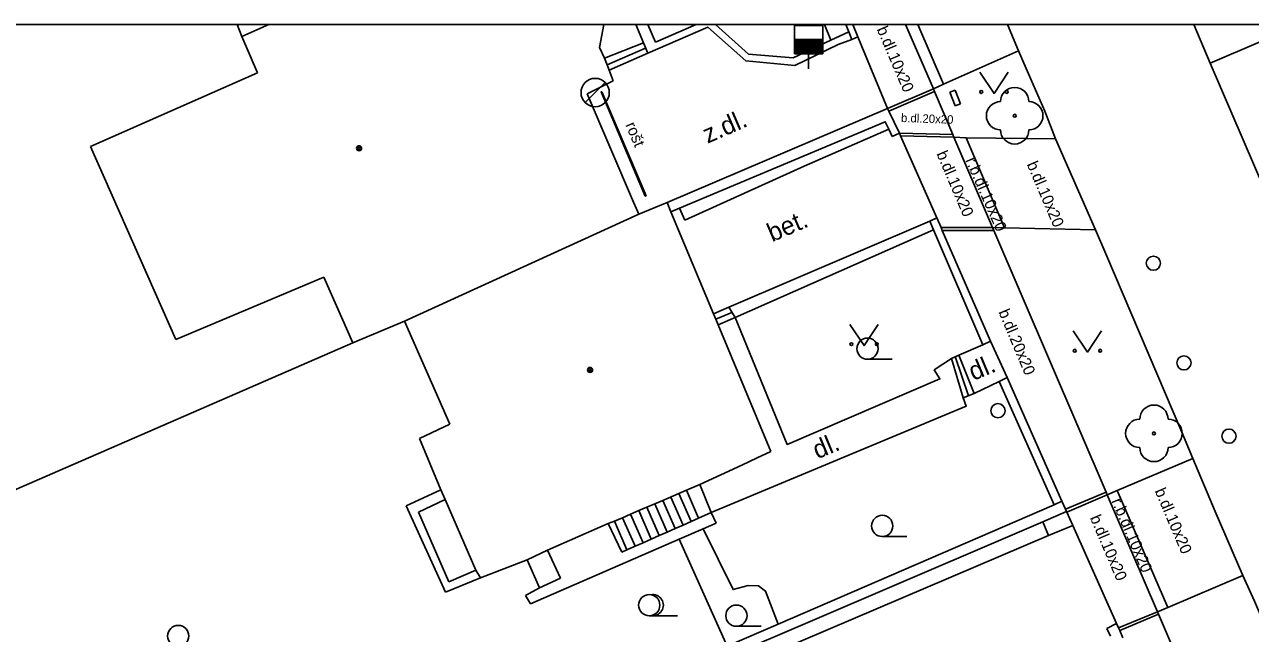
# Model space of a CAD drawing. Extents: x -600309 to -598967, y -1161267 to -1160292.
# Drawn here: x -599866.65 to -599823.34, y -1160313.86 to -1160292.35 of the extents above; entities that cross this region are included whole.
import ezdxf

# ---------------------------------------------------------------- set-up
doc = ezdxf.new("R2010")
doc.units = 0
for name, color, linetype in [('Level 10', 7, 'Continuous'), ('Level 11', 7, 'Continuous'), ('Level 21', 7, 'Continuous'), ('Level 22', 7, 'Continuous'), ('Level 24', 7, 'Continuous'), ('Level 27', 7, 'Continuous'), ('Level 28', 7, 'Continuous'), ('Level 31', 7, 'Continuous'), ('Level 36', 7, 'Continuous'), ('Level 39', 7, 'Continuous'), ('Level 40', 7, 'Continuous'), ('Level 42', 7, 'Continuous'), ('Level 5', 7, 'Continuous'), ('Level 51', 7, 'Continuous'), ('Level 7', 7, 'Continuous'), ('Level 8', 7, 'Continuous'), ('Vrstva 63', 7, 'Continuous')]:
    doc.layers.add(name, color=color, linetype=linetype)

msp = doc.modelspace()

# ---------------------------------------------------------------- linework, layer by layer
at = {"layer": 'Level 10'}
msp.add_lwpolyline([(-599817.17, -1160326.76), (-599823.2, -1160312.72), (-599823.61, -1160311.81), (-599824.59, -1160309.55), (-599825.38, -1160307.68), (-599825.76, -1160306.75), (-599828.45, -1160300.45), (-599828.82, -1160299.6), (-599830.23, -1160296.39), (-599830.61, -1160295.41), (-599831.26, -1160293.9), (-599831.53, -1160293.28), (-599831.9276, -1160292.3474)], dxfattribs=at)
at = {"layer": 'Level 11'}
for p, q in [((-599859.1328, -1160292.3474), (-599858.97, -1160292.77)), ((-599844.6239, -1160292.3474), (-599844.36, -1160292.97)), ((-599844.36, -1160292.97), (-599842.9174, -1160292.3474)), ((-599838.3899, -1160292.3474), (-599838.16, -1160292.9)), ((-599835.5233, -1160292.3474), (-599834.54, -1160294.62)), ((-599835.0959, -1160292.3474), (-599834.19, -1160294.45)), ((-599825.344, -1160292.3474), (-599824.76, -1160293.71))]:
    msp.add_line(p, q, dxfattribs=at)
for points in [[(-599842.2387, -1160292.3474), (-599841.07, -1160293.39), (-599839.49, -1160293.53), (-599838.16, -1160292.9), (-599837.53, -1160292.6)], [(-599844.78, -1160293), (-599846.16, -1160293.54)], [(-599844.71, -1160293.18), (-599846.07, -1160293.77)], [(-599822.97, -1160292.95), (-599824.76, -1160293.71)], [(-599844.63, -1160293.36), (-599846, -1160293.96)], [(-599833.38, -1160296.35), (-599833.82, -1160296.33), (-599833.86, -1160296.23), (-599834.5, -1160294.71), (-599834.54, -1160294.62), (-599834.19, -1160294.45), (-599831.53, -1160293.28)], [(-599824.76, -1160293.71), (-599818.93, -1160307.25), (-599818.23, -1160308.94)], [(-599846.25, -1160294.72), (-599846.28, -1160294.73), (-599844.72, -1160298.41), (-599844.69, -1160298.4)], [(-599834.54, -1160294.62), (-599836.16, -1160295.32)], [(-599834.5, -1160294.71), (-599836.12, -1160295.41)], [(-599843.32, -1160299.26), (-599839.11, -1160297.35), (-599836.11, -1160296.05)], [(-599835.74, -1160296.19), (-599833.86, -1160296.23)], [(-599833.82, -1160296.33), (-599835.7, -1160296.28)], [(-599833.82, -1160296.33), (-599832.45, -1160299.52)], [(-599833.38, -1160296.35), (-599832.03, -1160299.53)], [(-599830.23, -1160296.39), (-599833.38, -1160296.35)], [(-599843.32, -1160299.26), (-599843.51, -1160298.83)], [(-599834.54, -1160299.6), (-599841.54, -1160302.7)], [(-599832.45, -1160299.52), (-599834.27, -1160299.52)], [(-599832.41, -1160299.62), (-599834.23, -1160299.62)], [(-599832.45, -1160299.52), (-599832.41, -1160299.62), (-599828.44, -1160308.87), (-599828.4, -1160308.96), (-599828.05, -1160308.81), (-599825.38, -1160307.68)], [(-599828.82, -1160299.6), (-599832.03, -1160299.53), (-599832.45, -1160299.52)], [(-599841.77, -1160302.33), (-599842.31, -1160302.57)], [(-599841.66, -1160302.52), (-599842.23, -1160302.76)], [(-599841.54, -1160302.7), (-599842.15, -1160302.96)], [(-599841.54, -1160302.7), (-599839.71, -1160307.18), (-599834.31, -1160304.87), (-599834.51, -1160304.55), (-599833.9, -1160304.14)], [(-599833.9, -1160304.14), (-599833.64, -1160304.03), (-599832.8, -1160303.66)], [(-599833.1, -1160305.38), (-599833.64, -1160304.03)], [(-599833.49, -1160305.54), (-599833.9, -1160304.14)], [(-599833.3, -1160305.46), (-599833.77, -1160304.08)], [(-599832.22, -1160304.96), (-599833.1, -1160305.38)], [(-599833.49, -1160305.54), (-599833.38, -1160305.83), (-599842.39, -1160309.59)], [(-599833.1, -1160305.38), (-599833.49, -1160305.54)], [(-599842.84, -1160309.79), (-599843.26, -1160308.8)], [(-599844.1, -1160309.16), (-599843.66, -1160310.15)], [(-599843.82, -1160309.04), (-599843.38, -1160310.03)], [(-599843.53, -1160308.92), (-599843.1, -1160309.9)], [(-599828.44, -1160308.87), (-599829.87, -1160309.47)], [(-599828.4, -1160308.96), (-599829.83, -1160309.57)], [(-599828.4, -1160308.96), (-599826.63, -1160313.09)], [(-599828.05, -1160308.81), (-599826.26, -1160312.94)], [(-599845.24, -1160309.64), (-599844.8, -1160310.66)], [(-599844.95, -1160309.52), (-599844.51, -1160310.53)], [(-599844.67, -1160309.4), (-599844.23, -1160310.4)], [(-599844.38, -1160309.28), (-599843.95, -1160310.28)], [(-599845.81, -1160309.89), (-599845.37, -1160310.91)], [(-599845.53, -1160309.77), (-599845.08, -1160310.78)], [(-599830.47, -1160310.4), (-599843.48, -1160315.94)], [(-599842.68, -1160310.16), (-599841.62, -1160312.31), (-599841.09, -1160312.16), (-599840.72, -1160312.18), (-599840.47, -1160312.36), (-599840.03, -1160313.53)], [(-599826.26, -1160312.94), (-599823.61, -1160311.81)], [(-599826.63, -1160313.09), (-599828, -1160313.66)], [(-599826.63, -1160313.09), (-599826.26, -1160312.94)], [(-599820.22, -1160328.03), (-599826.59, -1160313.18), (-599826.63, -1160313.09)], [(-599826.59, -1160313.18), (-599827.96, -1160313.76)]]:
    msp.add_lwpolyline(points, dxfattribs=at)
at = {"layer": 'Level 21'}
msp.add_lwpolyline([(-599841.83, -1160314.31), (-599843.52, -1160310.53)], dxfattribs=at)
at = {"layer": 'Level 22'}
for centre in [(-599831.67, -1160295.57), (-599826.75, -1160306.79)]:
    msp.add_circle(centre, 0.05, dxfattribs=at)
for centre, start, end in [((-599831.67, -1160295.07), 0, 180), ((-599832.17, -1160295.57), 90, 270), ((-599831.17, -1160295.57), 270, 90), ((-599831.67, -1160296.07), 180, 0), ((-599826.75, -1160306.29), 0, 180), ((-599827.25, -1160306.79), 90, 270), ((-599826.25, -1160306.79), 270, 90), ((-599826.75, -1160307.29), 180, 0)]:
    msp.add_arc(centre, 0.5, start, end, dxfattribs=at)
at = {"layer": 'Level 24'}
for points in [[(-599846.25, -1160294.72), (-599844.69, -1160298.4)], [(-599833.96, -1160294.74), (-599833.77, -1160294.67)], [(-599833.77, -1160295.22), (-599833.96, -1160294.74)], [(-599833.77, -1160294.67), (-599833.58, -1160295.15)], [(-599833.58, -1160295.15), (-599833.77, -1160295.22)]]:
    msp.add_lwpolyline(points, dxfattribs=at)
at = {"layer": 'Level 27'}
msp.add_line((-599846.844, -1160295.103), (-599846.137, -1160294.396), dxfattribs=at)
msp.add_circle((-599846.49, -1160294.75), 0.5, dxfattribs=at)
at = {"layer": 'Level 28'}
for p, q in [((-599839.45, -1160292.88), (-599838.45, -1160292.88)), ((-599839.45, -1160292.93), (-599838.45, -1160292.93)), ((-599839.45, -1160292.98), (-599838.45, -1160292.98)), ((-599839.45, -1160293.03), (-599838.45, -1160293.03)), ((-599839.45, -1160293.08), (-599838.45, -1160293.08)), ((-599839.45, -1160293.13), (-599838.45, -1160293.13)), ((-599839.45, -1160293.18), (-599838.45, -1160293.18)), ((-599839.45, -1160293.23), (-599838.45, -1160293.23)), ((-599839.45, -1160293.28), (-599838.45, -1160293.28)), ((-599839.45, -1160293.33), (-599838.45, -1160293.33)), ((-599838.95, -1160293.38), (-599838.95, -1160293.91))]:
    msp.add_line(p, q, dxfattribs=at)
msp.add_lwpolyline([(-599839.45, -1160293.38), (-599838.45, -1160293.38), (-599838.45, -1160292.38), (-599839.45, -1160292.38)], close=True, dxfattribs=at)
for centre in [(-599826.77, -1160300.78), (-599825.69, -1160304.3), (-599824.1, -1160306.89)]:
    msp.add_circle(centre, 0.25, dxfattribs=at)
at = {"layer": 'Level 31'}
msp.add_circle((-599832.26, -1160305.99), 0.25, dxfattribs=at)
at = {"layer": 'Level 36'}
for p, q in [((-599836.87, -1160304.175), (-599835.995, -1160304.175)), ((-599836.35, -1160310.435), (-599835.475, -1160310.435)), ((-599844.58, -1160313.235), (-599843.58, -1160313.235)), ((-599841.5, -1160313.605), (-599840.625, -1160313.605))]:
    msp.add_line(p, q, dxfattribs=at)
for points in [[(-599832.9, -1160294.03), (-599832.4, -1160294.78), (-599831.9, -1160294.03)], [(-599837.49, -1160302.94), (-599836.99, -1160303.69), (-599836.49, -1160302.94)], [(-599829.6, -1160303.17), (-599829.1, -1160303.92), (-599828.6, -1160303.17)]]:
    msp.add_lwpolyline(points, dxfattribs=at)
for centre, radius in [((-599832.8502, -1160294.7298), 0.05), ((-599831.9508, -1160294.7298), 0.05), ((-599837.4402, -1160303.6398), 0.05), ((-599836.8701, -1160303.7999), 0.375), ((-599836.5408, -1160303.6398), 0.05), ((-599829.5502, -1160303.8698), 0.05), ((-599828.6508, -1160303.8698), 0.05), ((-599836.3501, -1160310.0599), 0.375), ((-599844.58, -1160312.8596), 0.375), ((-599841.5001, -1160313.2299), 0.375), ((-599861.22, -1160313.9499), 0.375)]:
    msp.add_circle(centre, radius, dxfattribs=at)
msp.add_arc((-599844.455, -1160312.8596), 0.375, 260.40593, 99.59407, dxfattribs=at)
at = {"layer": 'Level 39'}
for centre, radius in [((-599854.83, -1160296.7199), 0.09), ((-599854.83, -1160296.7199), 0.0398), ((-599846.67, -1160304.55), 0.09), ((-599846.67, -1160304.55), 0.0398)]:
    msp.add_circle(centre, radius, dxfattribs=at)
at = {"layer": 'Level 5'}
for p, q in [((-599858.9699, -1160292.77), (-599858.0139, -1160292.3474)), ((-599846.1826, -1160292.3474), (-599846.34, -1160293.1599))]:
    msp.add_line(p, q, dxfattribs=at)
for points in [[(-599858.42, -1160294.06), (-599858.9699, -1160292.77)], [(-599846.34, -1160293.1599), (-599846.1599, -1160293.54)], [(-599846.1599, -1160293.54), (-599846.07, -1160293.77), (-599846, -1160293.96), (-599845.85, -1160294.34)], [(-599864.32, -1160296.6599), (-599858.42, -1160294.06)], [(-599845.85, -1160294.34), (-599846.77, -1160294.8)], [(-599846.77, -1160294.8), (-599845.14, -1160298.62)], [(-599861.3, -1160303.4699), (-599864.32, -1160296.6599)], [(-599845.14, -1160298.62), (-599844.95, -1160299.05)], [(-599844.95, -1160299.05), (-599843.95, -1160298.64)], [(-599843.95, -1160298.64), (-599843.82, -1160298.96)], [(-599844.95, -1160299.05), (-599853.2199, -1160302.83)], [(-599843.82, -1160298.96), (-599842.31, -1160302.57), (-599842.23, -1160302.76), (-599842.15, -1160302.96), (-599840.28, -1160307.43)], [(-599856.08, -1160301.27), (-599861.3, -1160303.4699)], [(-599855.05, -1160303.59), (-599856.08, -1160301.27)], [(-599853.2199, -1160302.83), (-599855.05, -1160303.59)], [(-599851.63, -1160306.4699), (-599853.2199, -1160302.83)], [(-599852.7, -1160306.9699), (-599851.63, -1160306.4699)], [(-599851.94, -1160308.78), (-599852.7, -1160306.9699)], [(-599840.28, -1160307.43), (-599840.77, -1160307.66), (-599841.31, -1160307.91), (-599842.79, -1160308.6)], [(-599851.79, -1160309.13), (-599851.94, -1160308.78)], [(-599842.79, -1160308.6), (-599843.26, -1160308.8), (-599843.53, -1160308.92), (-599844.1, -1160309.16), (-599844.38, -1160309.28), (-599844.67, -1160309.4), (-599844.95, -1160309.52), (-599845.24, -1160309.64), (-599845.53, -1160309.77), (-599845.81, -1160309.89), (-599846.03, -1160309.98)], [(-599850.7, -1160311.62), (-599851.79, -1160309.13)], [(-599846.03, -1160309.98), (-599848.17, -1160310.92)], [(-599848.17, -1160310.92), (-599848.89, -1160311.26)], [(-599848.89, -1160311.26), (-599850.54, -1160311.89)], [(-599850.54, -1160311.89), (-599850.7, -1160311.62)]]:
    msp.add_lwpolyline(points, dxfattribs=at)
at = {"layer": 'Level 51'}
for points in [[(-599855.05, -1160303.59), (-599872.65, -1160311.25)], [(-599853.17, -1160309.35), (-599851.94, -1160308.78)], [(-599842.79, -1160308.6), (-599842.39, -1160309.59)], [(-599851.79, -1160309.13), (-599852.73, -1160309.57)], [(-599851.78, -1160312.4), (-599853.17, -1160309.35)], [(-599852.73, -1160309.57), (-599851.6599, -1160312.03)], [(-599842.39, -1160309.59), (-599842.84, -1160309.79), (-599843.1, -1160309.9), (-599843.38, -1160310.03), (-599843.66, -1160310.15), (-599843.95, -1160310.28), (-599844.23, -1160310.4), (-599844.51, -1160310.53), (-599844.8, -1160310.66), (-599845.08, -1160310.78), (-599845.37, -1160310.91), (-599845.55, -1160310.99)], [(-599842.39, -1160309.59), (-599842.21, -1160309.96)], [(-599842.21, -1160309.96), (-599842.68, -1160310.16), (-599843.52, -1160310.53), (-599848.78, -1160312.81)], [(-599845.55, -1160310.99), (-599846.03, -1160309.98)], [(-599848.17, -1160310.92), (-599847.7199, -1160311.9099)], [(-599848.46, -1160312.25), (-599848.89, -1160311.26)], [(-599851.6599, -1160312.03), (-599850.7, -1160311.62)], [(-599850.54, -1160311.89), (-599851.78, -1160312.4)], [(-599848.95, -1160312.52), (-599848.46, -1160312.25)], [(-599847.7199, -1160311.9099), (-599848.46, -1160312.25)], [(-599848.78, -1160312.81), (-599848.95, -1160312.52)]]:
    msp.add_lwpolyline(points, dxfattribs=at)
at = {"layer": 'Level 7'}
msp.add_line((-599837.21, -1160292.78), (-599837.3933, -1160292.3474), dxfattribs=at)
for points in [[(-599837.9, -1160293.05), (-599839.44, -1160293.79), (-599841.17, -1160293.63), (-599842.51, -1160292.44), (-599844.63, -1160293.36), (-599844.78, -1160293), (-599845.057, -1160292.3474)], [(-599837.6394, -1160292.3474), (-599837.53, -1160292.6), (-599837.42, -1160292.88)], [(-599837.9, -1160293.05), (-599837.42, -1160292.88)], [(-599837.42, -1160292.88), (-599837.21, -1160292.78)], [(-599843.95, -1160298.64), (-599836.16, -1160295.32), (-599836.12, -1160295.41), (-599835.74, -1160296.19)], [(-599843.82, -1160298.96), (-599843.51, -1160298.83), (-599836.24, -1160295.78), (-599836.11, -1160296.05), (-599836, -1160296.3)], [(-599835.74, -1160296.19), (-599836, -1160296.3)], [(-599834.42, -1160299.18), (-599834.67, -1160299.3)], [(-599832.52, -1160303.53), (-599834.23, -1160299.62), (-599834.27, -1160299.52), (-599834.42, -1160299.18)], [(-599841.77, -1160302.33), (-599834.67, -1160299.3)], [(-599834.67, -1160299.3), (-599834.54, -1160299.6), (-599832.8, -1160303.66)], [(-599841.54, -1160302.7), (-599841.77, -1160302.33)], [(-599832.52, -1160303.53), (-599832.8, -1160303.66)], [(-599831.94, -1160304.82), (-599832.22, -1160304.96)], [(-599830, -1160309.18), (-599831.94, -1160304.82)], [(-599832.22, -1160304.96), (-599830.28, -1160309.31)], [(-599830, -1160309.18), (-599830.28, -1160309.31)], [(-599829.62, -1160310.04), (-599829.83, -1160309.57), (-599829.84, -1160309.55), (-599829.87, -1160309.47), (-599830, -1160309.18)], [(-599830.28, -1160309.31), (-599840.03, -1160313.53), (-599841.83, -1160314.31), (-599847.03, -1160316.56)], [(-599843.67, -1160315.48), (-599843.57, -1160315.44), (-599830.68, -1160309.91), (-599829.84, -1160309.55)], [(-599830.47, -1160310.4), (-599830.68, -1160309.91)], [(-599829.62, -1160310.04), (-599830.47, -1160310.4)], [(-599828.07, -1160313.51), (-599828.41, -1160313.68)], [(-599827.85, -1160314.01), (-599827.96, -1160313.76), (-599828, -1160313.66), (-599828.07, -1160313.51)], [(-599828.41, -1160313.68), (-599828.29, -1160313.96)]]:
    msp.add_lwpolyline(points, dxfattribs=at)
at = {"layer": 'Level 8'}
for points in [[(-599836.16, -1160295.32), (-599837.21, -1160292.78)], [(-599834.42, -1160299.18), (-599835.7, -1160296.28), (-599835.74, -1160296.19)], [(-599831.94, -1160304.82), (-599832.52, -1160303.53)], [(-599828.07, -1160313.51), (-599829.62, -1160310.04)]]:
    msp.add_lwpolyline(points, dxfattribs=at)
at = {"layer": 'Vrstva 63'}
msp.add_lwpolyline([(-600308.541, -1160292.3474), (-598967.1085, -1160292.3474), (-598967.1085, -1161267.0314), (-600308.541, -1161267.0314)], close=True, dxfattribs=at)

# ---------------------------------------------------------------- texts
at = {"layer": 'Level 40'}
for s, height, rotation, p in [('b.dl.10x20', 0.39997, 293.13774, (-599836.55, -1160292.51)), ('z.dl.', 0.65, 23.45903, (-599842.52, -1160296.56)), ('b.dl.20x20', 0.3, 358, (-599835.69, -1160295.79)), ('b.dl.10x20', 0.39997, 293.13774, (-599834.44, -1160296.91)), ('r.b.dl.10x20', 0.399936, 293.63209, (-599833.42, -1160297.14)), ('b.dl.10x20', 0.39997, 293.13774, (-599831.25, -1160297.28)), ('bet.', 0.65, 23.23616, (-599840.24, -1160300.04)), ('b.dl.20x20', 0.39998, 292.78053, (-599832.25, -1160302.5)), ('dl.', 0.65, 22.71441, (-599833.13, -1160304.94)), ('dl.', 0.65, 22.71441, (-599838.64, -1160307.71)), ('b.dl.10x20', 0.4, 293.13813, (-599826.73, -1160308.82)), ('r.b.dl.10x20', 0.399948, 293.16614, (-599828.26, -1160309.18)), ('b.dl.10x20', 0.4, 293.13813, (-599829.02, -1160309.77))]:
    msp.add_text(s, height=height, rotation=rotation, dxfattribs=at).set_placement(p)
at = {"layer": 'Level 42'}
msp.add_text('rošt', height=0.4, rotation=292.97272, dxfattribs=at).set_placement((-599845.43, -1160295.89))

doc.saveas('drawing.dxf')
